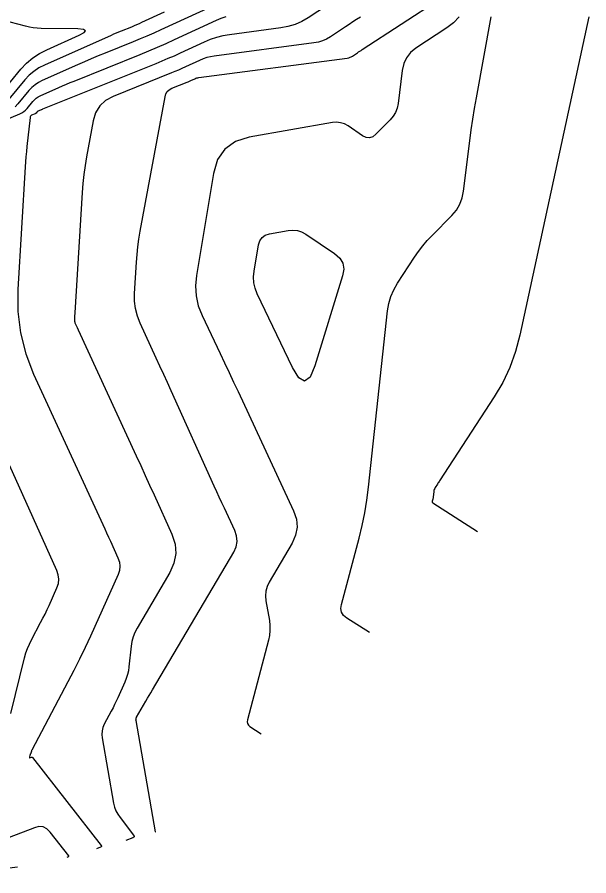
# Model space of a CAD drawing. Extents: x 1354696 to 1366163, y 660729 to 670380.
# Drawn here: x 1363442.9 to 1363525.4, y 664882.7 to 665006.8 of the extents above; entities that cross this region are included whole.
import ezdxf

# ---------------------------------------------------------------- set-up
doc = ezdxf.new("R2010")
doc.units = 0
doc.layers.add('R_Contours', color=7, linetype='Continuous')

msp = doc.modelspace()

# ---------------------------------------------------------------- linework, layer by layer
at = {"layer": 'R_Contours'}
for points in [[(1363474.26, 665009.88), (1363463.59, 665004.94), (1363462.61, 665004.49), (1363461.61, 665004.05), (1363460.61, 665003.63), (1363459.61, 665003.22), (1363455.58, 665001.6), (1363454.57, 665001.18), (1363453.57, 665000.77), (1363452.57, 665000.34), (1363451.58, 664999.9), (1363446.49, 664997.63), (1363445.95, 664997.35), (1363445.45, 664997.01), (1363444.98, 664996.62), (1363444.56, 664996.17), (1363442.97, 664994.27), (1363442.55, 664993.83)], [(1363489.23, 665009.57), (1363484.9, 665006.7), (1363483.97, 665006.16), (1363483, 665005.73), (1363481.98, 665005.41), (1363480.93, 665005.22), (1363473.53, 665004.24), (1363472.59, 665004.08), (1363471.66, 665003.85), (1363470.76, 665003.55), (1363469.88, 665003.19), (1363466.4, 665001.57), (1363465.52, 665001.17), (1363464.64, 665000.79), (1363463.76, 665000.41), (1363462.87, 665000.05), (1363446.53, 664993.47), (1363446.46, 664993.44), (1363446.38, 664993.41), (1363446.31, 664993.37), (1363446.23, 664993.34), (1363445.86, 664993.18), (1363445.82, 664993.16), (1363445.78, 664993.13), (1363445.75, 664993.1), (1363445.72, 664993.07), (1363445.6, 664992.93), (1363445.57, 664992.9), (1363445.54, 664992.87), (1363445.5, 664992.84), (1363445.46, 664992.82), (1363444.94, 664992.61), (1363444.85, 664992.55), (1363444.79, 664992.49), (1363444.74, 664992.4), (1363444.72, 664992.3), (1363444.26, 664988.1), (1363444.19, 664987.36), (1363444.12, 664986.62), (1363444.06, 664985.88), (1363444.01, 664985.14), (1363442.95, 664967.42), (1363442.95, 664964.25), (1363443.33, 664961.16), (1363444.1, 664958.14), (1363445.24, 664955.19), (1363455.23, 664933.47), (1363455.51, 664932.87), (1363455.78, 664932.27), (1363456.06, 664931.67), (1363456.33, 664931.07), (1363457.42, 664928.66), (1363457.63, 664928.06), (1363457.69, 664927.46), (1363457.63, 664926.86), (1363457.43, 664926.26), (1363453.44, 664917.37), (1363452.67, 664915.7), (1363451.88, 664914.04), (1363451.05, 664912.39), (1363450.2, 664910.76), (1363444.98, 664900.9), (1363444.96, 664900.86), (1363444.94, 664900.81), (1363444.92, 664900.76), (1363444.91, 664900.72), (1363444.85, 664900.47), (1363444.84, 664900.45), (1363444.83, 664900.42), (1363444.82, 664900.4), (1363444.8, 664900.37), (1363444.75, 664900.28), (1363444.73, 664900.26), (1363444.72, 664900.23), (1363444.71, 664900.21), (1363444.71, 664900.18), (1363444.62, 664899.85), (1363444.62, 664899.8), (1363444.63, 664899.77), (1363444.66, 664899.77), (1363444.7, 664899.78), (1363444.91, 664899.86), (1363444.96, 664899.87), (1363445.01, 664899.87), (1363445.05, 664899.85), (1363445.09, 664899.81), (1363454.99, 664887.12), (1363455.04, 664887.04), (1363455.04, 664886.97), (1363455, 664886.91), (1363454.92, 664886.87), (1363454.3, 664886.64)], [(1363462.79, 664889.04), (1363462.84, 664889.06), (1363462.84, 664889.07), (1363462.85, 664889.07), (1363462.85, 664889.08), (1363462.85, 664889.09), (1363460.03, 664905.15), (1363460.03, 664905.19), (1363460.02, 664905.23), (1363460.02, 664905.28), (1363460.03, 664905.32), (1363460.04, 664905.49), (1363460.05, 664905.53), (1363460.06, 664905.57), (1363460.08, 664905.61), (1363460.1, 664905.65), (1363461.46, 664907.98), (1363461.7, 664908.38), (1363461.93, 664908.78), (1363462.17, 664909.18), (1363462.41, 664909.58), (1363474.14, 664929.51), (1363474.48, 664930.28), (1363474.62, 664931.05), (1363474.56, 664931.84), (1363474.29, 664932.63), (1363472.8, 664935.82), (1363472.42, 664936.62), (1363472.05, 664937.42), (1363471.69, 664938.22), (1363471.32, 664939.03), (1363465.1, 664952.8), (1363464.57, 664953.98), (1363464.03, 664955.16), (1363463.49, 664956.35), (1363462.94, 664957.53), (1363460.63, 664962.57), (1363460.22, 664963.6), (1363459.95, 664964.67), (1363459.82, 664965.76), (1363459.82, 664966.87), (1363460.09, 664971.37), (1363460.18, 664972.49), (1363460.3, 664973.61), (1363460.45, 664974.73), (1363460.64, 664975.84), (1363464.22, 664995.29), (1363464.34, 664995.7), (1363464.55, 664996.03), (1363464.83, 664996.3), (1363465.21, 664996.5), (1363467.4, 664997.38), (1363467.54, 664997.44), (1363467.68, 664997.5), (1363467.83, 664997.57), (1363467.97, 664997.63), (1363468.53, 664997.89), (1363468.67, 664997.95), (1363468.82, 664998), (1363468.97, 664998.04), (1363469.12, 664998.06), (1363490.54, 665000.88), (1363490.75, 665000.92), (1363490.94, 665000.98), (1363491.13, 665001.06), (1363491.31, 665001.17), (1363492.02, 665001.63), (1363492.19, 665001.75), (1363492.37, 665001.87), (1363492.54, 665001.98), (1363492.72, 665002.1), (1363503.96, 665009.47)], [(1363464.11, 665007.52), (1363460.83, 665006), (1363460.47, 665005.83), (1363460.1, 665005.67), (1363459.74, 665005.52), (1363459.37, 665005.36), (1363457.89, 665004.77), (1363457.52, 665004.62), (1363457.15, 665004.46), (1363456.79, 665004.31), (1363456.42, 665004.15), (1363446.81, 664999.85), (1363446.01, 664999.44), (1363445.28, 664998.95), (1363444.6, 664998.38), (1363443.99, 664997.72), (1363441.66, 664994.94)], [(1363439.46, 664991.23), (1363443.25, 664992.83), (1363443.54, 664992.98), (1363443.81, 664993.15), (1363444.06, 664993.36), (1363444.29, 664993.6), (1363445.14, 664994.62), (1363445.37, 664994.86), (1363445.61, 664995.07), (1363445.88, 664995.25), (1363446.18, 664995.4), (1363448.87, 664996.6), (1363449.42, 664996.85), (1363449.97, 664997.09), (1363450.53, 664997.32), (1363451.09, 664997.55), (1363460.61, 665001.38), (1363461.87, 665001.9), (1363463.12, 665002.43), (1363464.37, 665002.98), (1363465.61, 665003.54), (1363471.63, 665006.33), (1363472.34, 665006.63), (1363473.06, 665006.87)], [(1363440.34, 664995.61), (1363443.41, 664999.28), (1363444.22, 665000.14), (1363445.11, 665000.89), (1363446.08, 665001.54), (1363447.13, 665002.08), (1363451.8, 665004.17), (1363452.53, 665004.55), (1363452.74, 665004.83), (1363452.43, 665005.01), (1363451.62, 665005.08), (1363446.33, 665005.16), (1363445.76, 665005.19), (1363445.19, 665005.25), (1363444.63, 665005.34), (1363444.07, 665005.48), (1363441.86, 665006.08)], [(1363492.44, 665006.8), (1363491.9, 665006.44), (1363491.35, 665006.09), (1363490.81, 665005.73), (1363490.27, 665005.37), (1363488.1, 665003.93), (1363487.55, 665003.61), (1363486.97, 665003.35), (1363486.37, 665003.17), (1363485.73, 665003.05), (1363471.32, 665001.15), (1363470.78, 665001.06), (1363470.24, 665000.93), (1363469.72, 665000.75), (1363469.21, 665000.54), (1363467.18, 664999.6), (1363466.67, 664999.37), (1363466.16, 664999.14), (1363465.65, 664998.93), (1363465.14, 664998.72), (1363456.73, 664995.33), (1363455.63, 664994.74), (1363454.78, 664993.95), (1363454.18, 664992.96), (1363453.82, 664991.78), (1363452.87, 664986.62), (1363452.66, 664985.33), (1363452.48, 664984.04), (1363452.34, 664982.74), (1363452.24, 664981.43), (1363451.19, 664964.08), (1363451.18, 664963.95), (1363451.17, 664963.83), (1363451.16, 664963.71), (1363451.16, 664963.58), (1363451.13, 664963.09), (1363451.13, 664962.97), (1363451.14, 664962.85), (1363451.17, 664962.73), (1363451.21, 664962.61), (1363451.51, 664961.96), (1363451.69, 664961.59), (1363460.05, 664943.41), (1363460.7, 664942), (1363461.35, 664940.58), (1363461.99, 664939.16), (1363462.63, 664937.75), (1363465.2, 664932.07), (1363465.66, 664930.66), (1363465.77, 664929.27), (1363465.51, 664927.9), (1363464.9, 664926.54), (1363460.19, 664918.5), (1363459.87, 664917.89), (1363459.62, 664917.25), (1363459.44, 664916.6), (1363459.33, 664915.92), (1363459.01, 664912.94), (1363458.93, 664912.36), (1363458.8, 664911.79), (1363458.62, 664911.24), (1363458.4, 664910.7), (1363457.4, 664908.46), (1363457.18, 664907.97), (1363456.94, 664907.49), (1363456.71, 664907.01), (1363456.46, 664906.53), (1363455.45, 664904.64), (1363455.25, 664904.16), (1363455.12, 664903.66), (1363455.09, 664903.16), (1363455.14, 664902.64), (1363456.79, 664893.22), (1363456.92, 664892.65), (1363457.12, 664892.12), (1363457.39, 664891.61), (1363457.72, 664891.13), (1363459.67, 664888.62), (1363459.75, 664888.49), (1363459.75, 664888.38), (1363459.69, 664888.29), (1363459.56, 664888.22), (1363458.54, 664887.84)], [(1363506.71, 665006.82), (1363505.9, 665005.96), (1363504.94, 665005.22), (1363500.46, 665002.29), (1363499.69, 665001.66), (1363499.1, 665000.92), (1363498.7, 665000.07), (1363498.48, 664999.09), (1363497.89, 664994.31), (1363497.76, 664993.64), (1363497.52, 664993.02), (1363497.18, 664992.46), (1363496.74, 664991.94), (1363494.69, 664989.86), (1363494.24, 664989.51), (1363493.76, 664989.36), (1363493.27, 664989.41), (1363492.76, 664989.66), (1363490.67, 664991.06), (1363490.13, 664991.35), (1363489.58, 664991.53), (1363488.99, 664991.59), (1363488.39, 664991.54), (1363476.37, 664989.42), (1363474.39, 664988.8), (1363472.87, 664987.73), (1363471.81, 664986.2), (1363471.21, 664984.21), (1363468.75, 664969.44), (1363468.61, 664967.95), (1363468.7, 664966.5), (1363469.02, 664965.08), (1363469.56, 664963.69), (1363472.17, 664958.2), (1363472.82, 664956.82), (1363473.47, 664955.45), (1363474.12, 664954.07), (1363474.76, 664952.7), (1363482.8, 664935.46), (1363483.21, 664934.27), (1363483.31, 664933.09), (1363483.09, 664931.92), (1363482.58, 664930.77), (1363479.27, 664925.15), (1363478.96, 664924.51), (1363478.78, 664923.86), (1363478.72, 664923.17), (1363478.78, 664922.47), (1363479.29, 664919.6), (1363479.37, 664918.89), (1363479.38, 664918.18), (1363479.31, 664917.47), (1363479.16, 664916.77), (1363476.11, 664905.27), (1363476.07, 664904.97), (1363476.12, 664904.72), (1363476.26, 664904.49), (1363476.48, 664904.3), (1363478.1, 664903.26)], [(1363493.74, 664917.86), (1363490.46, 664919.97), (1363490, 664920.35), (1363489.72, 664920.81), (1363489.62, 664921.33), (1363489.7, 664921.93), (1363492.25, 664931.52), (1363492.69, 664933.33), (1363493.07, 664935.16), (1363493.37, 664937), (1363493.61, 664938.86), (1363496.38, 664964.35), (1363496.56, 664965.41), (1363496.86, 664966.43), (1363497.27, 664967.4), (1363497.8, 664968.33), (1363500.25, 664972.09), (1363500.82, 664972.93), (1363501.44, 664973.73), (1363502.1, 664974.51), (1363502.8, 664975.25), (1363505.67, 664978.15), (1363506.31, 664978.92), (1363506.81, 664979.75), (1363507.16, 664980.66), (1363507.35, 664981.63), (1363508.25, 664988.93), (1363508.45, 664990.49), (1363508.67, 664992.04), (1363508.92, 664993.58), (1363509.19, 664995.13), (1363511.31, 665006.85)], [(1363525.44, 665006.85), (1363515.49, 664960.82), (1363514.87, 664958.46), (1363514.04, 664956.19), (1363513.01, 664954.01), (1363511.77, 664951.91), (1363503.89, 664939.81), (1363503.81, 664939.69), (1363503.73, 664939.56), (1363503.65, 664939.44), (1363503.56, 664939.31), (1363503.24, 664938.81), (1363503.17, 664938.69), (1363503.11, 664938.55), (1363503.07, 664938.41), (1363503.04, 664938.27), (1363502.95, 664937.43), (1363502.94, 664937.36), (1363502.93, 664937.28), (1363502.92, 664937.21), (1363502.9, 664937.13), (1363502.82, 664936.84), (1363502.81, 664936.77), (1363502.82, 664936.71), (1363502.85, 664936.65), (1363502.91, 664936.61), (1363509.38, 664932.45)], [(1363441.96, 664906.19), (1363443.94, 664914.24), (1363444.13, 664914.92), (1363444.36, 664915.57), (1363444.63, 664916.21), (1363444.93, 664916.84), (1363446.25, 664919.33), (1363446.57, 664919.94), (1363446.88, 664920.55), (1363447.18, 664921.18), (1363447.47, 664921.8), (1363448.6, 664924.32), (1363448.81, 664924.95), (1363448.88, 664925.58), (1363448.8, 664926.21), (1363448.59, 664926.84), (1363440.19, 664945.38)], [(1363450.06, 664885.44), (1363450.28, 664885.52), (1363450.31, 664885.53), (1363450.33, 664885.55), (1363450.33, 664885.58), (1363450.31, 664885.61), (1363447.63, 664889.05), (1363447.14, 664889.52), (1363446.6, 664889.79), (1363446, 664889.84), (1363445.34, 664889.68), (1363437.98, 664886.85)], [(1363432.51, 664882.73), (1363442.89, 664884.03)]]:
    msp.add_lwpolyline(points, dxfattribs=at)
msp.add_lwpolyline([(1363477.9, 664974.48), (1363478.23, 664974.95), (1363478.69, 664975.28), (1363479.3, 664975.47), (1363482.03, 664975.95), (1363482.7, 664976.01), (1363483.34, 664975.94), (1363483.95, 664975.75), (1363484.54, 664975.42), (1363488.72, 664972.62), (1363489.46, 664971.98), (1363489.9, 664971.22), (1363490.04, 664970.36), (1363489.87, 664969.39), (1363485.87, 664956.41), (1363485.17, 664954.78), (1363484.39, 664954.2), (1363483.54, 664954.66), (1363482.61, 664956.17), (1363477.55, 664966.82), (1363477.24, 664967.61), (1363477.06, 664968.42), (1363477.01, 664969.25), (1363477.09, 664970.1), (1363477.71, 664973.87)], close=True, dxfattribs=at)

doc.saveas('drawing.dxf')
